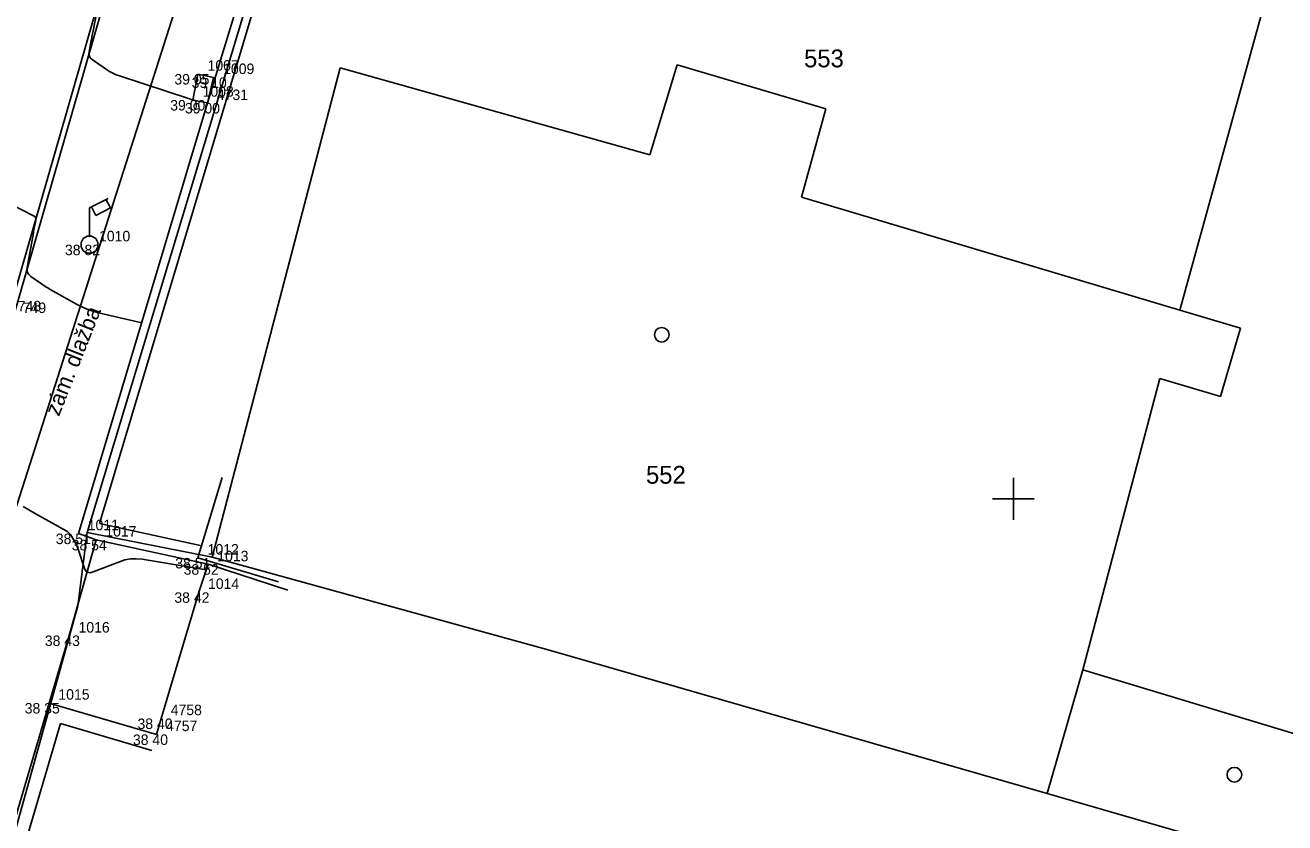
# Model space of a CAD drawing. Extents: x -702257 to -701487, y -1009871 to -1008841.
# Drawn here: x -701698.57 to -701668.53, y -1009182.73 to -1009163.71 of the extents above; entities that cross this region are included whole.
import ezdxf

# ---------------------------------------------------------------- set-up
doc = ezdxf.new("R2010")
doc.units = 0
for name, color, linetype in [('Ex_Major Contours', 7, 'Continuous'), ('Ex_Minor Contours', 7, 'Continuous'), ('Z_body', 7, 'Continuous'), ('Z_body_cisla', 7, 'Continuous'), ('Z_body_vysky_redukovane', 7, 'Continuous'), ('Z_budova', 7, 'Continuous'), ('Z_hektometricka_sit', 7, 'Continuous'), ('Z_katastr_cisla_pozemkova', 7, 'Continuous'), ('Z_katastr_cisla_stavebni', 7, 'Continuous'), ('Z_katastr_hranice', 7, 'Continuous'), ('Z_katastr_vnitrni_kresba', 7, 'Continuous'), ('Z_katastr_znacky_budov', 7, 'Continuous'), ('Z_komunikace', 7, 'Continuous'), ('Z_obruba', 7, 'Continuous'), ('Z_pilire', 7, 'Continuous'), ('Z_ploty', 7, 'Continuous'), ('Z_popisy', 7, 'Continuous'), ('Z_rozhranni', 7, 'Continuous'), ('Z_site_vo_znaky', 7, 'Continuous'), ('Z_vstupy', 7, 'Continuous')]:
    doc.layers.add(name, color=color, linetype=linetype)

# ---------------------------------------------------------------- blocks, each defined once
blk = doc.blocks.new('POINT_DISPLAY')
blk.add_line((0, 0), (0, 0))
blk = doc.blocks.new('Z13')
for p, q in [((0, 0.88), (0.45, 1.1)), ((0.4, 1.07), (0.5, 0.88)), ((0, 0.2), (0, 0.88)), ((0.15, 0.7), (0.05, 0.9)), ((0.5, 0.88), (0.15, 0.7)), ((-0.2, 0.05), (-0.15, 0.15)), ((-0.2, -0.05), (-0.2, 0.05)), ((-0.15, 0.15), (-0.05, 0.2)), ((-0.05, 0.2), (0.05, 0.2)), ((0.05, 0.2), (0.15, 0.15)), ((0.15, 0.15), (0.2, 0.05)), ((0.2, 0.05), (0.2, -0.05)), ((-0.15, -0.15), (-0.2, -0.05)), ((-0.05, -0.2), (-0.15, -0.15)), ((0.05, -0.2), (-0.05, -0.2)), ((0.15, -0.15), (0.05, -0.2)), ((0.2, -0.05), (0.15, -0.15))]:
    blk.add_line(p, q)

msp = doc.modelspace()

# ---------------------------------------------------------------- linework, layer by layer
at = {"layer": 'Ex_Major Contours'}
msp.add_lwpolyline([(-701696.842, -1009163.268), (-701696.961, -1009163.883), (-701696.972, -1009163.94), (-701696.983, -1009163.998), (-701696.994, -1009164.055), (-701697.005, -1009164.113), (-701697.047, -1009164.343), (-701697.05, -1009164.397), (-701697.039, -1009164.446), (-701697.013, -1009164.488), (-701696.972, -1009164.525), (-701696.635, -1009164.761), (-701696.561, -1009164.808), (-701696.485, -1009164.85), (-701696.405, -1009164.886), (-701696.323, -1009164.916), (-701694.655, -1009165.462), (-701694.612, -1009165.475), (-701694.569, -1009165.487), (-701694.526, -1009165.498), (-701694.482, -1009165.508), (-701694.22, -1009165.56)], dxfattribs=at)
at = {"layer": 'Ex_Minor Contours'}
for points in [[(-701701.065, -1009166.875), (-701698.373, -1009168.251), (-701698.344, -1009168.271), (-701698.326, -1009168.295), (-701698.318, -1009168.325), (-701698.32, -1009168.36), (-701698.349, -1009168.508), (-701698.356, -1009168.546), (-701698.363, -1009168.583), (-701698.37, -1009168.62), (-701698.377, -1009168.657), (-701698.528, -1009169.481), (-701698.532, -1009169.546), (-701698.518, -1009169.604), (-701698.487, -1009169.654), (-701698.439, -1009169.698), (-701698.21, -1009169.858), (-701698.153, -1009169.897), (-701698.094, -1009169.935), (-701698.035, -1009169.971), (-701697.974, -1009170.006), (-701697.348, -1009170.356), (-701697.222, -1009170.421), (-701697.091, -1009170.477), (-701696.958, -1009170.523), (-701696.82, -1009170.561), (-701695.791, -1009170.8)], [(-701694.254, -1009176.694), (-701695.785, -1009176.442), (-701695.923, -1009176.429), (-701696.059, -1009176.434), (-701696.194, -1009176.458), (-701696.326, -1009176.5), (-701696.948, -1009176.744), (-701697.023, -1009176.762), (-701697.085, -1009176.751), (-701697.133, -1009176.71), (-701697.166, -1009176.64), (-701697.299, -1009176.222), (-701697.314, -1009176.179), (-701697.332, -1009176.136), (-701697.351, -1009176.094), (-701697.373, -1009176.053), (-701697.464, -1009175.89), (-701697.489, -1009175.852), (-701697.519, -1009175.818), (-701697.553, -1009175.789), (-701697.591, -1009175.764), (-701698.346, -1009175.341), (-701698.485, -1009175.262), (-701698.622, -1009175.18)]]:
    msp.add_lwpolyline(points, dxfattribs=at)
at = {"layer": 'Z_budova'}
for p, q in [((-701694.45, -1009176.41), (-701693.87, -1009174.49)), ((-701694.45, -1009176.41), (-701692.53, -1009176.98)), ((-701694.21, -1009176.56), (-701694.43, -1009177.23)), ((-701694.21, -1009176.56), (-701692.31, -1009177.18)), ((-701695.44, -1009180.62), (-701695.33, -1009180.24))]:
    msp.add_line(p, q, dxfattribs=at)
at = {"layer": 'Z_hektometricka_sit'}
for p, q in [((-701675, -1009174.5), (-701675, -1009175.5)), ((-701675, -1009174.5), (-701675, -1009175.5)), ((-701675.5, -1009175), (-701674.5, -1009175)), ((-701675.5, -1009175), (-701674.5, -1009175))]:
    msp.add_line(p, q, dxfattribs=at)
at = {"layer": 'Z_katastr_hranice'}
for p, q in [((-701691.88, -1009153.56), (-701699.49, -1009177.39)), ((-701691.11, -1009155.96), (-701697.09, -1009175.8)), ((-701668.6, -1009161.68), (-701671.03, -1009170.5)), ((-701691.06, -1009164.72), (-701694.11, -1009176.39)), ((-701683.67, -1009166.8), (-701691.06, -1009164.72)), ((-701683.02, -1009164.65), (-701683.67, -1009166.8)), ((-701679.47, -1009165.7), (-701683.02, -1009164.65)), ((-701680.05, -1009167.81), (-701679.47, -1009165.7)), ((-701671.03, -1009170.5), (-701680.05, -1009167.81)), ((-701697.09, -1009175.8), (-701697.32, -1009177.55)), ((-701697.09, -1009175.8), (-701694.11, -1009176.39)), ((-701694.11, -1009176.39), (-701686.1, -1009178.6)), ((-701697.32, -1009177.55), (-701700.33, -1009188.37)), ((-701686.1, -1009178.6), (-701674.19, -1009182.03)), ((-701674.19, -1009182.03), (-701665.8, -1009184.45))]:
    msp.add_line(p, q, dxfattribs=at)
at = {"layer": 'Z_katastr_vnitrni_kresba'}
for p, q in [((-701671.03, -1009170.5), (-701669.58, -1009170.93)), ((-701669.58, -1009170.93), (-701670.06, -1009172.56)), ((-701671.51, -1009172.13), (-701673.34, -1009179.08)), ((-701670.06, -1009172.56), (-701671.51, -1009172.13)), ((-701673.34, -1009179.08), (-701674.19, -1009182.03)), ((-701673.34, -1009179.08), (-701664.96, -1009181.61))]:
    msp.add_line(p, q, dxfattribs=at)
at = {"layer": 'Z_katastr_znacky_budov'}
for centre in [(-701683.387, -1009171.089), (-701669.727, -1009181.579)]:
    msp.add_circle(centre, 0.175, dxfattribs=at)
at = {"layer": 'Z_komunikace'}
msp.add_line((-701698.97, -1009170.6), (-701696.01, -1009160.29), dxfattribs=at)
at = {"layer": 'Z_obruba'}
msp.add_line((-701695.88, -1009160.33), (-701698.85, -1009170.65), dxfattribs=at)
at = {"layer": 'Z_pilire'}
for p, q in [((-701694.45, -1009164.87), (-701694.57, -1009165.49)), ((-701694.45, -1009164.87), (-701694.08, -1009164.95)), ((-701694.08, -1009164.95), (-701694.22, -1009165.56)), ((-701694.57, -1009165.49), (-701694.22, -1009165.56))]:
    msp.add_line(p, q, dxfattribs=at)
at = {"layer": 'Z_ploty'}
for p, q in [((-701693.36, -1009162.71), (-701694.22, -1009165.56)), ((-701692.98, -1009162.83), (-701696.8, -1009175.59)), ((-701694.22, -1009165.56), (-701697.3, -1009175.83)), ((-701696.8, -1009175.59), (-701694.36, -1009176.12)), ((-701697.3, -1009175.83), (-701696.88, -1009175.98)), ((-701696.88, -1009175.98), (-701694.21, -1009176.56)), ((-701700.35, -1009187.86), (-701698, -1009179.87)), ((-701698, -1009179.87), (-701695.44, -1009180.62)), ((-701699.97, -1009187.98), (-701697.73, -1009180.36)), ((-701697.73, -1009180.36), (-701695.55, -1009181))]:
    msp.add_line(p, q, dxfattribs=at)
at = {"layer": 'Z_rozhranni'}
for p, q in [((-701697.52, -1009178.26), (-701696.88, -1009175.98)), ((-701698, -1009179.87), (-701697.52, -1009178.26))]:
    msp.add_line(p, q, dxfattribs=at)
at = {"layer": 'Z_vstupy'}
msp.add_line((-701695.33, -1009180.24), (-701694.43, -1009177.23), dxfattribs=at)

# ---------------------------------------------------------------- block references
at = {"layer": 'Z_body'}
for p in [(-701694.45, -1009164.87), (-701694.08, -1009164.95), (-701694.57, -1009165.49), (-701694.22, -1009165.56), (-701697.04, -1009168.94), (-701697.3, -1009175.83), (-701696.88, -1009175.98), (-701694.45, -1009176.41), (-701694.21, -1009176.56), (-701694.43, -1009177.23), (-701697.52, -1009178.26), (-701698, -1009179.87), (-701695.33, -1009180.24), (-701695.44, -1009180.62)]:
    msp.add_blockref('POINT_DISPLAY', p, dxfattribs=at)
at = {"layer": 'Z_site_vo_znaky'}
msp.add_blockref('Z13', (-701697.04, -1009168.94), dxfattribs=at)

# ---------------------------------------------------------------- texts
at = {"layer": 'Z_body_cisla'}
for s, p in [('1007', (-701694.22, -1009164.79)), ('1009', (-701693.85, -1009164.87)), ('1008', (-701694.34, -1009165.41)), ('4731', (-701694, -1009165.49)), ('1010', (-701696.81, -1009168.86)), ('748', (-701698.75, -1009170.53)), ('749', (-701698.63, -1009170.57)), ('1011', (-701697.08, -1009175.75)), ('1017', (-701696.66, -1009175.9)), ('1012', (-701694.22, -1009176.33)), ('1013', (-701693.99, -1009176.49)), ('1014', (-701694.21, -1009177.15)), ('1016', (-701697.3, -1009178.19)), ('1015', (-701697.78, -1009179.79)), ('4758', (-701695.1, -1009180.16)), ('4757', (-701695.21, -1009180.54))]:
    msp.add_text(s, height=0.25, dxfattribs=at).set_placement(p)
at = {"layer": 'Z_body_vysky_redukovane'}
for s, p in [('39 05', (-701695.013, -1009165.12)), ('39 10', (-701694.601, -1009165.2)), ('39 00', (-701695.112, -1009165.74)), ('39 00', (-701694.762, -1009165.81)), ('38 82', (-701697.623, -1009169.19)), ('38 51', (-701697.842, -1009176.08)), ('38 54', (-701697.463, -1009176.23)), ('38 51', (-701694.992, -1009176.66)), ('38 52', (-701694.793, -1009176.81)), ('38 42', (-701695.013, -1009177.48)), ('38 43', (-701698.103, -1009178.51)), ('38 35', (-701698.583, -1009180.12)), ('38 40', (-701695.893, -1009180.49)), ('38 40', (-701696.002, -1009180.87))]:
    msp.add_text(s, height=0.25, dxfattribs=at).set_placement(p)
at = {"layer": 'Z_katastr_cisla_pozemkova'}
msp.add_text('553', height=0.425, dxfattribs=at).set_placement((-701679.993, -1009164.71))
at = {"layer": 'Z_katastr_cisla_stavebni'}
msp.add_text('552', height=0.425, dxfattribs=at).set_placement((-701683.763, -1009174.64))
at = {"layer": 'Z_popisy'}
msp.add_text('zám. dlažba', height=0.38, rotation=68.4, dxfattribs=at).set_placement((-701697.767, -1009173.051))

doc.saveas('drawing.dxf')
